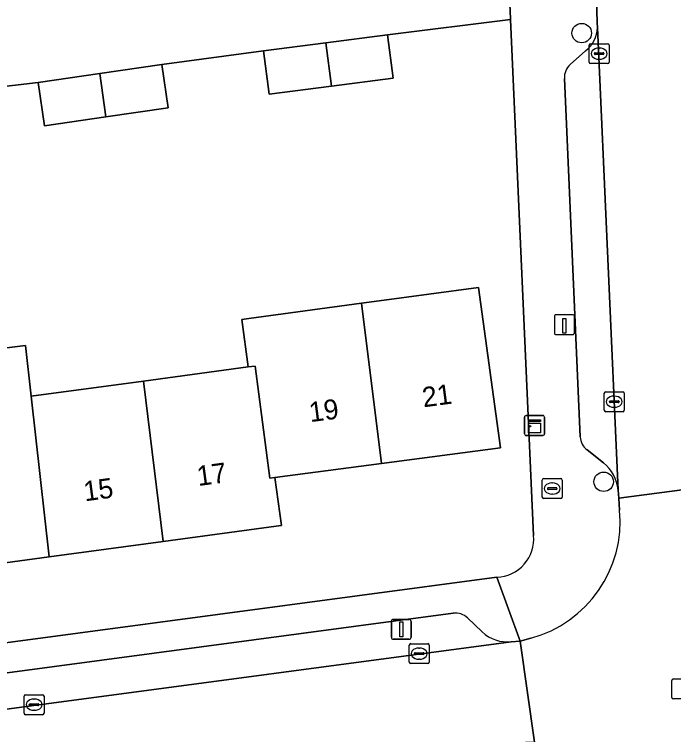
# Model space of a CAD drawing. Extents: x 163426 to 164192, y 380329 to 381641.
# Drawn here: x 163563.29 to 163596.37, y 381099.27 to 381135.4 of the extents above; entities that cross this region are included whole.
import ezdxf

# ---------------------------------------------------------------- set-up
doc = ezdxf.new("R2010")
doc.units = 0
for name, color, linetype in [('IMGEO_Boom', 7, 'Continuous'), ('IMGEO_Brandkraan', 7, 'Continuous'), ('IMGEO_Erf', 7, 'Continuous'), ('IMGEO_Kast', 7, 'Continuous'), ('IMGEO_Kolk', 7, 'Continuous'), ('IMGEO_Laadpaal', 7, 'Continuous'), ('IMGEO_Lichtmast', 7, 'Continuous'), ('IMGEO_Pand', 7, 'Continuous'), ('IMGEO_Pand_nummerreeks', 7, 'Continuous'), ('IMGEO_Parkeervlak_open', 7, 'Continuous'), ('IMGEO_Rijbaan_lokaal_open', 7, 'Continuous'), ('IMGEO_Rioolput', 7, 'Continuous'), ('IMGEO_Voetpad_open', 7, 'Continuous')]:
    doc.layers.add(name, color=color, linetype=linetype)

msp = doc.modelspace()

# ---------------------------------------------------------------- linework, layer by layer
at = {"layer": 'IMGEO_Boom'}
for centre in [(163591.761, 381134.458), (163592.862, 381111.953)]:
    msp.add_circle(centre, 0.489, dxfattribs=at)
at = {"layer": 'IMGEO_Brandkraan'}
for p, q in [((163589.78, 381111.189), (163589.78, 381112.041)), ((163589.855, 381112.115), (163590.707, 381112.115)), ((163590.268, 381111.895), (163590.293, 381111.895)), ((163590.781, 381112.041), (163590.781, 381111.189)), ((163590.039, 381111.609), (163590.039, 381111.621)), ((163590.477, 381111.572), (163590.079, 381111.572)), ((163590.082, 381111.658), (163590.48, 381111.658)), ((163590.523, 381111.621), (163590.523, 381111.609)), ((163590.291, 381111.335), (163590.266, 381111.335)), ((163590.707, 381111.115), (163589.855, 381111.115))]:
    msp.add_line(p, q, dxfattribs=at)
for points in [[(163589.78, 381111.189), (163589.78, 381112.041)], [(163589.855, 381112.115), (163590.707, 381112.115)], [(163590.781, 381112.041), (163590.781, 381111.189)], [(163590.707, 381111.115), (163589.855, 381111.115)]]:
    msp.add_lwpolyline(points, dxfattribs=at)
for centre, radius, start, end in [((163589.857, 381112.039), 0.0765, 91.552, 178.448), ((163589.857, 381112.039), 0.0765, 91.552, 178.448), ((163590.705, 381112.039), 0.0765, 1.552, 88.448), ((163590.705, 381112.039), 0.0765, 1.552, 88.448), ((163590.079, 381111.618), 0.0403, 85.8775, 175.7526), ((163590.076, 381111.608), 0.0366, 178.938, 274.7102), ((163590.48, 381111.615), 0.043, 264.8664, 352.4533), ((163590.484, 381111.62), 0.0386, 1.7309, 96.639), ((163589.857, 381111.191), 0.0765, 181.552, 268.448), ((163589.857, 381111.191), 0.0765, 181.552, 268.448), ((163590.705, 381111.191), 0.0765, 271.552, 358.448), ((163590.705, 381111.191), 0.0765, 271.552, 358.448)]:
    msp.add_arc(centre, radius, start, end, dxfattribs=at)
for centre, major_axis, ratio, start_param, end_param in [((163590.267, 381111.615), (-0.387, 0.002), 0.722429, 4.712389, 7.853982), ((163590.292, 381111.615), (-0.39, 0.002), 0.717154, 1.570796, 4.712389)]:
    msp.add_ellipse(centre, major_axis=major_axis, ratio=ratio, start_param=start_param, end_param=end_param, dxfattribs=at)
at = {"layer": 'IMGEO_Erf'}
for points in [[(163588.184, 381135.145), (163582.014, 381134.362), (163582.293, 381132.202), (163579.207, 381131.8), (163576.077, 381131.393), (163575.793, 381133.573), (163570.686, 381132.875), (163570.997, 381130.702), (163567.876, 381130.255), (163564.795, 381129.814), (163564.484, 381131.985), (163561.88, 381131.685)], [(163589.342, 381109.259), (163588.184, 381135.145)], [(163558.054, 381118.072), (163563.846, 381118.789), (163564.131, 381116.241), (163569.766, 381117.002), (163575.016, 381117.712), (163574.696, 381120.1), (163575.061, 381120.149), (163580.701, 381120.907), (163581.6, 381121.028), (163586.58, 381121.697), (163587.689, 381113.651), (163581.719, 381112.869), (163576.363, 381112.167), (163576.699, 381109.758), (163576.423, 381109.721), (163570.749, 381108.956), (163565.032, 381108.186), (163559.372, 381107.423)], [(163538.412, 381100.618), (163587.5, 381107.168)]]:
    msp.add_lwpolyline(points, dxfattribs=at)
msp.add_arc((163587.435, 381109.082), 1.915, 271.9451, 5.3001, dxfattribs=at)
at = {"layer": 'IMGEO_Kast'}
for p, q in [((163588.892, 381114.351), (163588.892, 381115.192)), ((163588.892, 381115.192), (163588.892, 381114.351)), ((163588.967, 381115.276), (163589.808, 381115.276)), ((163589.808, 381115.276), (163588.967, 381115.276)), ((163589.892, 381115.201), (163589.892, 381114.36)), ((163589.892, 381114.36), (163589.892, 381115.201)), ((163589.817, 381114.276), (163588.976, 381114.276)), ((163588.976, 381114.276), (163589.817, 381114.276))]:
    msp.add_line(p, q, dxfattribs=at)
for points in [[(163589.087, 381115.066), (163589.687, 381115.066), (163589.687, 381114.981), (163589.087, 381114.981), (163589.087, 381115.066)], [(163589.087, 381114.891), (163589.687, 381114.891), (163589.687, 381114.402), (163589.087, 381114.402), (163589.087, 381114.891)]]:
    msp.add_lwpolyline(points, dxfattribs=at)
msp.add_circle((163589.171, 381114.74), 0.0377, dxfattribs=at)
for centre, start, end in [((163588.97, 381115.198), 92.4484, 184.2845), ((163588.97, 381115.198), 92.4484, 184.2845), ((163589.814, 381115.198), 2.4484, 94.2845), ((163589.814, 381115.198), 2.4484, 94.2845), ((163588.97, 381114.354), 182.4484, 274.2845), ((163588.97, 381114.354), 182.4484, 274.2845), ((163589.814, 381114.354), 272.4484, 4.2845), ((163589.814, 381114.354), 272.4484, 4.2845)]:
    msp.add_arc(centre, 0.0779, start, end, dxfattribs=at)
at = {"layer": 'IMGEO_Kolk'}
for p, q in [((163592.211, 381133.926), (163593.063, 381133.926)), ((163592.136, 381133), (163592.136, 381133.852)), ((163592.624, 381133.706), (163592.649, 381133.706)), ((163593.137, 381133.852), (163593.137, 381133)), ((163592.395, 381133.42), (163592.395, 381133.432)), ((163592.833, 381133.383), (163592.435, 381133.383)), ((163592.438, 381133.469), (163592.836, 381133.469)), ((163592.879, 381133.432), (163592.879, 381133.42)), ((163593.063, 381132.926), (163592.211, 381132.926)), ((163592.647, 381133.146), (163592.622, 381133.146)), ((163592.893, 381115.543), (163592.893, 381116.395)), ((163592.968, 381116.469), (163593.82, 381116.469)), ((163593.381, 381116.249), (163593.406, 381116.249)), ((163593.894, 381116.395), (163593.894, 381115.543)), ((163593.152, 381115.963), (163593.152, 381115.975)), ((163593.59, 381115.926), (163593.192, 381115.926)), ((163593.195, 381116.012), (163593.593, 381116.012)), ((163593.636, 381115.975), (163593.636, 381115.963)), ((163593.404, 381115.689), (163593.379, 381115.689)), ((163593.82, 381115.469), (163592.968, 381115.469)), ((163583.103, 381102.907), (163583.103, 381103.759)), ((163583.178, 381103.833), (163584.03, 381103.833)), ((163583.591, 381103.613), (163583.616, 381103.613)), ((163584.104, 381103.759), (163584.104, 381102.907)), ((163583.362, 381103.327), (163583.362, 381103.339)), ((163583.8, 381103.29), (163583.402, 381103.29)), ((163583.405, 381103.376), (163583.803, 381103.376)), ((163583.846, 381103.339), (163583.846, 381103.327)), ((163583.614, 381103.053), (163583.589, 381103.053)), ((163584.03, 381102.833), (163583.178, 381102.833)), ((163563.774, 381100.346), (163563.774, 381101.198)), ((163563.849, 381101.272), (163564.701, 381101.272)), ((163564.262, 381101.052), (163564.287, 381101.052)), ((163564.775, 381101.198), (163564.775, 381100.346)), ((163564.033, 381100.766), (163564.033, 381100.778)), ((163564.471, 381100.729), (163564.073, 381100.729)), ((163564.076, 381100.815), (163564.474, 381100.815)), ((163564.517, 381100.778), (163564.517, 381100.766)), ((163564.285, 381100.492), (163564.26, 381100.492)), ((163564.701, 381100.272), (163563.849, 381100.272))]:
    msp.add_line(p, q, dxfattribs=at)
for points in [[(163592.211, 381133.926), (163593.063, 381133.926)], [(163592.136, 381133), (163592.136, 381133.852)], [(163593.137, 381133.852), (163593.137, 381133)], [(163593.063, 381132.926), (163592.211, 381132.926)], [(163592.893, 381115.543), (163592.893, 381116.395)], [(163592.968, 381116.469), (163593.82, 381116.469)], [(163593.894, 381116.395), (163593.894, 381115.543)], [(163593.82, 381115.469), (163592.968, 381115.469)], [(163583.103, 381102.907), (163583.103, 381103.759)], [(163583.178, 381103.833), (163584.03, 381103.833)], [(163584.104, 381103.759), (163584.104, 381102.907)], [(163584.03, 381102.833), (163583.178, 381102.833)], [(163563.774, 381100.346), (163563.774, 381101.198)], [(163563.849, 381101.272), (163564.701, 381101.272)], [(163564.775, 381101.198), (163564.775, 381100.346)], [(163564.701, 381100.272), (163563.849, 381100.272)]]:
    msp.add_lwpolyline(points, dxfattribs=at)
for centre, radius, start, end in [((163592.213, 381133.85), 0.0765, 91.552, 178.448), ((163592.213, 381133.85), 0.0765, 91.552, 178.448), ((163593.061, 381133.85), 0.0765, 1.552, 88.448), ((163593.061, 381133.85), 0.0765, 1.552, 88.448), ((163592.435, 381133.429), 0.0403, 85.8775, 175.7526), ((163592.432, 381133.419), 0.0366, 178.938, 274.7102), ((163592.836, 381133.426), 0.043, 264.8664, 352.4533), ((163592.84, 381133.431), 0.0386, 1.7309, 96.639), ((163592.213, 381133.002), 0.0765, 181.552, 268.448), ((163592.213, 381133.002), 0.0765, 181.552, 268.448), ((163593.061, 381133.002), 0.0765, 271.552, 358.448), ((163593.061, 381133.002), 0.0765, 271.552, 358.448), ((163592.97, 381116.393), 0.0765, 91.552, 178.448), ((163592.97, 381116.393), 0.0765, 91.552, 178.448), ((163593.818, 381116.393), 0.0765, 1.552, 88.448), ((163593.818, 381116.393), 0.0765, 1.552, 88.448), ((163593.192, 381115.972), 0.0403, 85.8775, 175.7526), ((163593.189, 381115.962), 0.0366, 178.938, 274.7102), ((163593.593, 381115.969), 0.043, 264.8664, 352.4533), ((163593.597, 381115.974), 0.0386, 1.7309, 96.639), ((163592.97, 381115.545), 0.0765, 181.552, 268.448), ((163592.97, 381115.545), 0.0765, 181.552, 268.448), ((163593.818, 381115.545), 0.0765, 271.552, 358.448), ((163593.818, 381115.545), 0.0765, 271.552, 358.448), ((163583.18, 381103.757), 0.0765, 91.552, 178.448), ((163583.18, 381103.757), 0.0765, 91.552, 178.448), ((163584.028, 381103.757), 0.0765, 1.552, 88.448), ((163584.028, 381103.757), 0.0765, 1.552, 88.448), ((163583.402, 381103.336), 0.0403, 85.8775, 175.7526), ((163583.399, 381103.326), 0.0366, 178.938, 274.7102), ((163583.803, 381103.333), 0.043, 264.8664, 352.4533), ((163583.807, 381103.338), 0.0386, 1.7309, 96.639), ((163583.18, 381102.909), 0.0765, 181.552, 268.448), ((163583.18, 381102.909), 0.0765, 181.552, 268.448), ((163584.028, 381102.909), 0.0765, 271.552, 358.448), ((163584.028, 381102.909), 0.0765, 271.552, 358.448), ((163563.851, 381101.196), 0.0765, 91.552, 178.448), ((163563.851, 381101.196), 0.0765, 91.552, 178.448), ((163564.699, 381101.196), 0.0765, 1.552, 88.448), ((163564.699, 381101.196), 0.0765, 1.552, 88.448), ((163564.073, 381100.775), 0.0403, 85.8775, 175.7526), ((163564.07, 381100.765), 0.0366, 178.938, 274.7102), ((163564.474, 381100.772), 0.043, 264.8664, 352.4533), ((163564.478, 381100.777), 0.0386, 1.7309, 96.639), ((163563.851, 381100.348), 0.0765, 181.552, 268.448), ((163563.851, 381100.348), 0.0765, 181.552, 268.448), ((163564.699, 381100.348), 0.0765, 271.552, 358.448), ((163564.699, 381100.348), 0.0765, 271.552, 358.448)]:
    msp.add_arc(centre, radius, start, end, dxfattribs=at)
for centre, major_axis, ratio, start_param, end_param in [((163592.623, 381133.426), (-0.387, 0.002), 0.722429, 4.712389, 7.853982), ((163592.648, 381133.426), (-0.39, 0.002), 0.717154, 1.570796, 4.712389), ((163593.38, 381115.969), (-0.387, 0.002), 0.722429, 4.712389, 7.853982), ((163593.405, 381115.969), (-0.39, 0.002), 0.717154, 1.570796, 4.712389), ((163583.59, 381103.333), (-0.387, 0.002), 0.722429, 4.712389, 7.853982), ((163583.615, 381103.333), (-0.39, 0.002), 0.717154, 1.570796, 4.712389), ((163564.261, 381100.772), (-0.387, 0.002), 0.722429, 4.712389, 7.853982), ((163564.286, 381100.772), (-0.39, 0.002), 0.717154, 1.570796, 4.712389)]:
    msp.add_ellipse(centre, major_axis=major_axis, ratio=ratio, start_param=start_param, end_param=end_param, dxfattribs=at)
at = {"layer": 'IMGEO_Laadpaal'}
for p, q in [((163590.392, 381120.248), (163590.392, 381119.407)), ((163590.392, 381120.248), (163590.392, 381119.407)), ((163591.308, 381120.332), (163590.467, 381120.332)), ((163591.308, 381120.332), (163590.467, 381120.332)), ((163591.392, 381119.416), (163591.392, 381120.257)), ((163591.392, 381119.416), (163591.392, 381120.257)), ((163590.476, 381119.332), (163591.317, 381119.332)), ((163590.476, 381119.332), (163591.317, 381119.332))]:
    msp.add_line(p, q, dxfattribs=at)
msp.add_lwpolyline([(163590.807, 381120.145), (163590.967, 381120.145), (163590.967, 381119.412), (163590.807, 381119.412), (163590.807, 381120.145)], dxfattribs=at)
for centre, start, end in [((163590.47, 381120.254), 92.4484, 184.2845), ((163590.47, 381120.254), 92.4484, 184.2845), ((163591.314, 381120.254), 2.4484, 94.2845), ((163591.314, 381120.254), 2.4484, 94.2845), ((163590.47, 381119.41), 182.4484, 274.2845), ((163590.47, 381119.41), 182.4484, 274.2845), ((163591.314, 381119.41), 272.4484, 4.2845), ((163591.314, 381119.41), 272.4484, 4.2845)]:
    msp.add_arc(centre, 0.0779, start, end, dxfattribs=at)
at = {"layer": 'IMGEO_Lichtmast'}
for p, q in [((163582.306, 381105.053), (163583.096, 381105.053)), ((163583.096, 381105.053), (163582.306, 381105.053)), ((163582.206, 381104.153), (163582.206, 381104.953)), ((163582.206, 381104.953), (163582.206, 381104.153)), ((163583.196, 381104.953), (163583.196, 381104.153)), ((163583.196, 381104.153), (163583.196, 381104.953)), ((163583.096, 381104.053), (163582.306, 381104.053)), ((163582.306, 381104.053), (163583.096, 381104.053))]:
    msp.add_line(p, q, dxfattribs=at)
msp.add_lwpolyline([(163582.626, 381104.928), (163582.776, 381104.928), (163582.776, 381104.178), (163582.626, 381104.178), (163582.626, 381104.928)], dxfattribs=at)
for centre, start, end in [((163582.306, 381104.953), 90, 180), ((163582.306, 381104.953), 90, 180), ((163583.096, 381104.953), 0, 90), ((163583.096, 381104.953), 360, 90), ((163582.306, 381104.153), 180, 270), ((163582.306, 381104.153), 180, 270), ((163583.096, 381104.153), 270, 0), ((163583.096, 381104.153), 270, 0)]:
    msp.add_arc(centre, 0.1, start, end, dxfattribs=at)
at = {"layer": 'IMGEO_Pand'}
for points in [[(163579.207, 381131.8), (163582.293, 381132.202), (163582.014, 381134.362), (163578.91, 381133.968)], [(163579.207, 381131.8), (163578.91, 381133.968), (163575.793, 381133.573), (163576.077, 381131.393)], [(163567.567, 381132.427), (163567.876, 381130.255), (163570.997, 381130.702), (163570.686, 381132.875)], [(163567.567, 381132.427), (163564.484, 381131.985), (163564.795, 381129.814), (163567.876, 381130.255)], [(163580.701, 381120.907), (163581.719, 381112.869), (163587.689, 381113.651), (163586.58, 381121.697), (163581.6, 381121.028)], [(163580.701, 381120.907), (163575.061, 381120.149), (163574.696, 381120.1), (163575.016, 381117.712), (163575.373, 381117.76), (163576.108, 381112.134), (163576.363, 381112.167), (163581.719, 381112.869)], [(163564.131, 381116.241), (163563.846, 381118.789), (163558.054, 381118.072), (163558.377, 381115.463), (163559.372, 381107.423), (163565.032, 381108.186)], [(163575.373, 381117.76), (163575.016, 381117.712), (163569.766, 381117.002), (163570.749, 381108.956), (163576.423, 381109.721), (163576.699, 381109.758), (163576.363, 381112.167), (163576.108, 381112.134)], [(163565.032, 381108.186), (163570.749, 381108.956), (163569.766, 381117.002), (163564.131, 381116.241)]]:
    msp.add_lwpolyline(points, close=True, dxfattribs=at)
at = {"layer": 'IMGEO_Parkeervlak_open'}
for points in [[(163593.588, 381111.538), (163592.553, 381134.732)], [(163591.954, 381133.571), (163591.188, 381132.885)], [(163590.889, 381132.174), (163591.691, 381114.206)], [(163592.027, 381113.552), (163592.853, 381112.901)], [(163585.311, 381105.356), (163542.643, 381099.655)], [(163586.767, 381104.42), (163586.031, 381105.122)], [(163540.061, 381097.511), (163588.22, 381103.933)]]:
    msp.add_lwpolyline(points, dxfattribs=at)
for centre, radius, start, end in [((163591.028, 381134.784), 1.526, 307.3565, 358.0619), ((163591.785, 381132.216), 0.896, 131.7123, 182.6709), ((163592.574, 381114.246), 0.884, 182.6207, 231.764), ((163591.637, 381111.365), 1.959, 5.0556, 51.6161), ((163585.428, 381104.491), 0.873, 46.3011, 97.6905), ((163588.025, 381105.761), 1.838, 226.8387, 276.1022)]:
    msp.add_arc(centre, radius, start, end, dxfattribs=at)
at = {"layer": 'IMGEO_Rijbaan_lokaal_open'}
for points in [[(163529.08, 381315.546), (163549.87, 381132.002), (163546.445, 381131.489), (163546.562, 381130.583), (163547.198, 381130.665), (163547.788, 381130.741), (163550.285, 381131.063), (163550.433, 381130.044), (163553.06, 381130.426), (163556.193, 381130.882), (163561.88, 381131.685), (163564.484, 381131.985), (163567.567, 381132.427), (163570.686, 381132.875), (163575.793, 381133.573), (163578.91, 381133.968), (163582.014, 381134.362), (163588.184, 381135.145), (163588.182, 381135.182), (163587.952, 381140.312)], [(163598.754, 381111.269), (163598.731, 381111.465), (163598.716, 381111.8), (163593.619, 381111.13), (163593.664, 381110.53)], [(163588.678, 381098.851), (163588.947, 381098.887), (163589.386, 381098.89), (163588.68, 381103.951), (163588.22, 381103.933), (163540.061, 381097.511)], [(163589.2, 381104.11), (163588.68, 381103.951), (163589.386, 381098.89)]]:
    msp.add_lwpolyline(points, dxfattribs=at)
msp.add_lwpolyline([(163598.716, 381111.8), (163596.86, 381153.376), (163596.642, 381158.415), (163596.621, 381158.876), (163595.485, 381183.247), (163590.415, 381183.013), (163592.286, 381141.024), (163592.307, 381140.495), (163592.516, 381135.597), (163592.542, 381134.977), (163592.553, 381134.732), (163593.588, 381111.538), (163593.619, 381111.13)], close=True, dxfattribs=at)
msp.add_arc((163587.635, 381109.96), 6.056, 284.9785, 5.3976, dxfattribs=at)
at = {"layer": 'IMGEO_Rioolput'}
for p, q in [((163596.286, 381101.136), (163596.286, 381101.988)), ((163596.361, 381102.062), (163597.213, 381102.062)), ((163597.213, 381101.062), (163596.361, 381101.062))]:
    msp.add_line(p, q, dxfattribs=at)
for points in [[(163596.286, 381101.136), (163596.286, 381101.988)], [(163596.361, 381102.062), (163597.213, 381102.062)], [(163597.213, 381101.062), (163596.361, 381101.062)]]:
    msp.add_lwpolyline(points, dxfattribs=at)
for centre, start, end in [((163596.363, 381101.986), 91.552, 178.448), ((163596.363, 381101.986), 91.552, 178.448), ((163596.363, 381101.138), 181.552, 268.448), ((163596.363, 381101.138), 181.552, 268.448)]:
    msp.add_arc(centre, 0.0765, start, end, dxfattribs=at)
at = {"layer": 'IMGEO_Voetpad_open'}
for points in [[(163592.553, 381134.732), (163592.542, 381134.977), (163592.516, 381135.597), (163592.307, 381140.495), (163592.286, 381141.024)], [(163587.952, 381140.312), (163588.182, 381135.182), (163588.184, 381135.145), (163589.342, 381109.259)], [(163591.188, 381132.885), (163591.954, 381133.571)], [(163591.691, 381114.206), (163590.889, 381132.174)], [(163592.853, 381112.901), (163592.027, 381113.552)], [(163593.664, 381110.53), (163593.619, 381111.13), (163593.588, 381111.538)], [(163588.22, 381103.933), (163588.68, 381103.951), (163587.5, 381107.168), (163538.412, 381100.618)], [(163587.5, 381107.168), (163588.68, 381103.951), (163589.2, 381104.11)], [(163542.643, 381099.655), (163585.311, 381105.356)], [(163586.031, 381105.122), (163586.767, 381104.42)]]:
    msp.add_lwpolyline(points, dxfattribs=at)
for centre, radius, start, end in [((163591.028, 381134.784), 1.526, 307.3565, 358.0619), ((163591.785, 381132.216), 0.896, 131.7123, 182.6709), ((163592.574, 381114.246), 0.884, 182.6207, 231.764), ((163591.637, 381111.365), 1.959, 5.0556, 51.6161), ((163587.635, 381109.96), 6.056, 284.9785, 5.3976), ((163587.435, 381109.082), 1.915, 271.9451, 5.3001), ((163585.428, 381104.491), 0.873, 46.3011, 97.6905), ((163588.025, 381105.761), 1.838, 226.8387, 276.1022)]:
    msp.add_arc(centre, radius, start, end, dxfattribs=at)

# ---------------------------------------------------------------- texts
at = {"layer": 'IMGEO_Pand_nummerreeks'}
for s, rotation, p in [('21', 7.4647, (163583.823, 381115.685)), ('19', 7.4656, (163578.139, 381114.941)), ('17', 7.6719, (163572.513, 381111.737)), ('15', 7.6742, (163566.825, 381110.97))]:
    msp.add_text(s, height=1, rotation=rotation, dxfattribs=at).set_placement(p)

doc.saveas('drawing.dxf')
